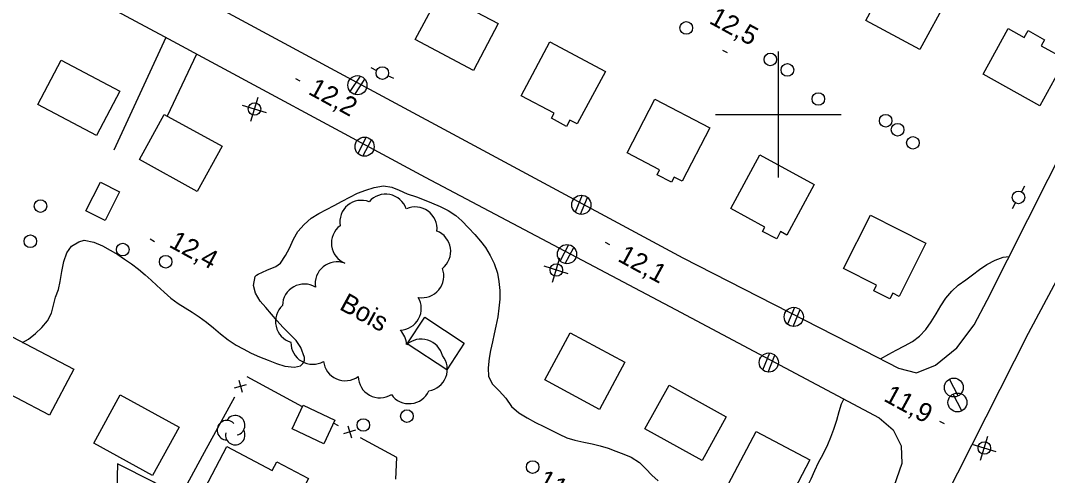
# Model space of a CAD drawing. Extents: x 219136 to 222520, y 5421589 to 5424530.
# Drawn here: x 220879.7 to 221042.7, y 5423742.7 to 5423814.9 of the extents above; entities that cross this region are included whole.
import ezdxf

# ---------------------------------------------------------------- set-up
doc = ezdxf.new("R2010")
doc.units = 0
for name, color, linetype in [('Level 19', 7, 'Continuous'), ('Level 2', 7, 'Continuous'), ('Level 21', 7, 'Continuous'), ('Level 3', 7, 'Continuous'), ('Level 31', 7, 'Continuous'), ('Level 36', 7, 'Continuous'), ('Level 37', 7, 'Continuous'), ('Level 44', 7, 'Continuous'), ('Level 61', 7, 'Continuous')]:
    doc.layers.add(name, color=color, linetype=linetype)

msp = doc.modelspace()

# ---------------------------------------------------------------- linework, layer by layer
at = {"layer": 'Level 19'}
for points in [[(220902.75, 5423812.19), (220894.49, 5423794.29)], [(220907.66, 5423809.54), (220902.99, 5423799.72)], [(220900.44, 5423730.45), (220900.25, 5423731.62), (220901.51, 5423734.38), (220903.66, 5423739.71), (220900.84, 5423741.61), (220895.1, 5423744.53), (220894.93, 5423738.29), (220893.18, 5423732.82)]]:
    msp.add_lwpolyline(points, dxfattribs=at)
at = {"layer": 'Level 2'}
for points in [[(220893.93, 5423778.46), (220895.16, 5423777.74), (220896.22, 5423777.03), (220897.33, 5423776.28), (220898.43, 5423775.42), (220899.47, 5423774.54), (220900.43, 5423773.7), (220901.35, 5423772.83), (220902.49, 5423771.78), (220903.58, 5423770.81), (220904.7, 5423769.98), (220905.83, 5423769.29), (220906.95, 5423768.59), (220908.06, 5423767.86), (220909.2, 5423767.03), (220910.34, 5423766.14), (220911.47, 5423765.16), (220912.64, 5423764.19), (220913.93, 5423763.39), (220915.03, 5423762.76), (220916.3, 5423762.09), (220917.63, 5423761.52), (220918.99, 5423760.97), (220920.31, 5423760.46), (220921.67, 5423760.05), (220923.21, 5423759.89), (220924.12, 5423760.1), (220924.51, 5423760.43), (220924.65, 5423760.65), (220924.76, 5423761), (220924.8, 5423761.39), (220924.22, 5423763), (220923.46, 5423764.11), (220922.44, 5423765.12), (220921.36, 5423766.21), (220920.44, 5423767.25), (220919.54, 5423768.3), (220918.64, 5423769.32), (220917.75, 5423770.34), (220916.99, 5423771.62), (220916.7, 5423772.84), (220916.97, 5423774.24), (220917.17, 5423774.47), (220917.42, 5423774.65), (220918.81, 5423775.29), (220920.23, 5423775.87), (220920.98, 5423776.4), (220921.75, 5423777.58), (220922.41, 5423778.75), (220923.02, 5423780.2), (220923.73, 5423781.41), (220924.75, 5423782.52), (220925.85, 5423783.5), (220927.04, 5423784.26), (220928.26, 5423784.9), (220929.51, 5423785.55), (220930.75, 5423786.2), (220931.96, 5423786.84), (220933.21, 5423787.47), (220934.51, 5423787.99), (220935.84, 5423788.4), (220937.32, 5423788.64), (220938.65, 5423788.46), (220939.82, 5423787.94), (220941.1, 5423787.41)], [(220941.1, 5423787.41), (220942.56, 5423786.89), (220943.78, 5423786.44), (220944.95, 5423785.93), (220946.3, 5423785.36), (220947.59, 5423784.74), (220948.81, 5423783.94), (220949.78, 5423783.08), (220950.82, 5423782.01), (220951.82, 5423780.92), (220952.71, 5423779.86), (220953.49, 5423778.85), (220954.25, 5423777.59), (220954.9, 5423776.33), (220955.43, 5423774.8), (220955.63, 5423773.46), (220955.77, 5423772.06), (220955.77, 5423770.67), (220955.65, 5423769.26), (220955.46, 5423767.87), (220955.17, 5423766.4), (220954.89, 5423765.15), (220954.63, 5423763.9), (220954.31, 5423762.53), (220954.09, 5423761.29), (220953.92, 5423759.79), (220953.99, 5423758.37), (220954.61, 5423757.19), (220955.68, 5423756.13), (220956.74, 5423754.96), (220957.66, 5423753.65), (220958.79, 5423752.6), (220960.11, 5423751.81), (220961.43, 5423751.08), (220962.79, 5423750.46), (220964.07, 5423749.82), (220965.19, 5423749.22), (220966.41, 5423748.68), (220967.72, 5423748.29), (220969.1, 5423747.99), (220970.43, 5423747.7), (220971.7, 5423747.38), (220972.97, 5423747), (220974.21, 5423746.55), (220975.45, 5423746.07), (220976.64, 5423745.58), (220977.95, 5423744.76), (220978.94, 5423743.76), (220979.92, 5423742.73), (220980.92, 5423741.84)], [(220880.02, 5423763.8), (220880.99, 5423764.34), (220882.06, 5423765.2), (220883.06, 5423766.16), (220883.99, 5423767.25), (220884.59, 5423768.45), (220884.94, 5423769.7), (220885.27, 5423770.96), (220885.7, 5423772.22), (220885.99, 5423773.47), (220886.25, 5423775.06), (220886.57, 5423776.62), (220887.05, 5423778.01), (220887.79, 5423779.09), (220888.93, 5423779.74), (220889.8, 5423780.03), (220891.36, 5423779.72), (220892.72, 5423779.13), (220893.93, 5423778.46)], [(221016.22, 5423761.17), (221017.52, 5423761.93), (221018.71, 5423762.55), (221020.03, 5423763.25), (221021.31, 5423763.93), (221022.43, 5423764.78), (221023.42, 5423765.85), (221024.28, 5423767.07), (221025.05, 5423768.34), (221025.79, 5423769.62), (221026.59, 5423770.84), (221027.52, 5423771.94), (221028.57, 5423772.9), (221029.74, 5423773.75), (221030.83, 5423774.51), (221031.95, 5423775.38), (221033.1, 5423776.17), (221034.43, 5423776.83), (221035.71, 5423777.32), (221036.66, 5423777.43)], [(220999.5, 5423735.03), (221000.59, 5423735.9), (221001.61, 5423737.03), (221002.76, 5423738.37), (221003.66, 5423739.48), (221004.5, 5423740.79), (221005.2, 5423742.14), (221005.77, 5423743.48), (221006.39, 5423744.75), (221007.13, 5423746.08), (221007.87, 5423747.59), (221008.31, 5423748.77), (221008.79, 5423750.05), (221009.29, 5423751.48), (221009.65, 5423752.85), (221010.05, 5423754.06), (221010.41, 5423754.81)]]:
    msp.add_lwpolyline(points, dxfattribs=at)
at = {"layer": 'Level 21'}
for points in [[(220995.49, 5423678.29), (220996.19, 5423681.93), (221004.73, 5423697.94), (221021.75, 5423729.83), (221039.74, 5423765.29), (221053.95, 5423791.88), (221056.68, 5423797.99), (221058, 5423802.9), (221058.22, 5423809.79), (221057.3, 5423814.77), (221055.3, 5423819.73), (221052.73, 5423823.47), (221048.19, 5423828.12), (221044.49, 5423830.59), (221027, 5423839.69), (220987.65, 5423860.46), (220947.14, 5423882.17), (220909.34, 5423902.28), (220864.28, 5423926.29)], [(220724.64, 5423919.94), (220726.19, 5423914.33), (220728.49, 5423909.82), (220732.21, 5423905.23), (220736.01, 5423901.71), (220742.64, 5423897.61), (220763.85, 5423886.35), (220809.37, 5423861.82), (220854.1, 5423838.27), (220902.48, 5423812.33), (220943.93, 5423790.02), (220983.67, 5423769), (221016, 5423751.84), (221018.21, 5423749.94), (221019.51, 5423747.38), (221019.63, 5423744.57), (221018.36, 5423740.94), (221004.35, 5423715.58), (220996.36, 5423700.59), (220991.52, 5423693.41), (220988.5, 5423688.97), (220985.79, 5423686.18), (220984.37, 5423685.17), (220983.05, 5423684.44)], [(220895.26, 5423825.52), (220930.29, 5423806.59), (220984.83, 5423777.25), (221013.75, 5423762.45)], [(221013.75, 5423762.45), (221019.08, 5423759.69), (221021.92, 5423758.96), (221024.93, 5423760.17), (221028.35, 5423762.96), (221031.07, 5423766.61), (221033.17, 5423770.5), (221046.05, 5423796.09)]]:
    msp.add_lwpolyline(points, dxfattribs=at)
at = {"layer": 'Level 3'}
for p, q in [((220991.16, 5423810.17), (220991.86, 5423809.79)), ((220923.35, 5423805.71), (220924.05, 5423805.33)), ((220900.3, 5423780.22), (220900.99, 5423779.84)), ((220972.49, 5423779.71), (220973.18, 5423779.33)), ((221025.61, 5423751.31), (221026.31, 5423750.93))]:
    msp.add_line(p, q, dxfattribs=at)
at = {"layer": 'Level 31'}
for points in [[(221022.48, 5423810.29), (221013.9, 5423814.9), (221018.27, 5423823.02), (221026.85, 5423818.41)], [(220946.29, 5423819.31), (220955.54, 5423814.41), (220951.61, 5423806.98), (220942.35, 5423811.88)], [(221041.52, 5423801.37), (221032.51, 5423806.37), (221036.51, 5423813.6), (221039.04, 5423812.2), (221039.65, 5423813.3), (221042.28, 5423811.84), (221041.74, 5423810.87), (221045.6, 5423808.74)], [(220963.75, 5423811.51), (220972.54, 5423806.82), (220968.09, 5423798.47), (220966.92, 5423799.1), (220966.38, 5423798.09), (220963.98, 5423799.38), (220964.4, 5423800.18), (220959.19, 5423802.96)], [(220891.75, 5423796.63), (220882.42, 5423801.54), (220886.13, 5423808.6), (220895.47, 5423803.69)], [(220980.39, 5423802.39), (220989.13, 5423797.87), (220984.75, 5423789.39), (220983.46, 5423790.05), (220983.03, 5423789.21), (220980.74, 5423790.39), (220981.16, 5423791.21), (220976, 5423793.88)], [(220907.75, 5423787.76), (220898.57, 5423792.81), (220902.51, 5423799.98), (220911.7, 5423794.93)], [(220997.05, 5423793.56), (221005.71, 5423788.89), (221001.37, 5423780.84), (221000.37, 5423781.39), (220999.74, 5423780.22), (220997.51, 5423781.42), (220997.88, 5423782.1), (220992.45, 5423785.03)], [(220895.4, 5423787.68), (220893.11, 5423783.14), (220890.09, 5423784.66), (220892.38, 5423789.21)], [(221014.61, 5423783.98), (221023.43, 5423779.55), (221019.19, 5423771.11), (221018.17, 5423771.62), (221017.72, 5423770.72), (221015.16, 5423772), (221015.61, 5423772.88), (221010.36, 5423775.52)], [(220943.9, 5423767.79), (220950.14, 5423763.66), (220947.35, 5423759.43), (220941.1, 5423763.56)], [(220876.07, 5423765.86), (220888.15, 5423759.54), (220884.32, 5423752.23), (220873.76, 5423757.76), (220876.11, 5423762.25), (220874.59, 5423763.04)], [(220971.59, 5423753.16), (220962.91, 5423757.86), (220966.96, 5423765.34), (220975.63, 5423760.64)], [(220987.91, 5423745.06), (220978.81, 5423750.07), (220982.65, 5423757.03), (220991.74, 5423752.01)], [(220895.54, 5423755.49), (220904.86, 5423750.37), (220900.65, 5423742.7), (220891.33, 5423747.81)], [(220924.58, 5423753.82), (220929.61, 5423751.46), (220927.85, 5423747.72), (220922.82, 5423750.08)], [(221000.66, 5423736.86), (220992.1, 5423741.36), (220996.46, 5423749.66), (221005.02, 5423745.15)], [(220918.56, 5423731.28), (220907.21, 5423737.26), (220912.47, 5423747.26), (220919.67, 5423743.47), (220920.4, 5423744.84), (220925.39, 5423742.21), (220922.72, 5423737.14), (220921.88, 5423737.58)]]:
    msp.add_lwpolyline(points, close=True, dxfattribs=at)
at = {"layer": 'Level 36'}
for p, q in [((220933.6, 5423806.08), (220932, 5423803.65)), ((220935.33, 5423807.41), (220936.23, 5423806.98)), ((220938.94, 5423805.7), (220938.03, 5423806.12)), ((220932.78, 5423803.16), (220934.38, 5423805.59)), ((220916.25, 5423798.94), (220917.42, 5423802.75)), ((220918.74, 5423800.26), (220914.93, 5423801.43)), ((220934.57, 5423796.36), (220933.22, 5423793.79)), ((220934.05, 5423793.38), (220935.4, 5423795.95)), ((221039.08, 5423788.58), (221038.61, 5423787.7)), ((220968.87, 5423787.16), (220967.75, 5423784.48)), ((220968.61, 5423784.14), (220969.73, 5423786.82)), ((221037.2, 5423785.05), (221037.65, 5423785.94)), ((220966.7, 5423779.3), (220965.35, 5423776.73)), ((220966.18, 5423776.32), (220967.53, 5423778.89)), ((220964.17, 5423773.39), (220965.34, 5423777.2)), ((220966.66, 5423774.71), (220962.85, 5423775.88)), ((221002.59, 5423769.36), (221001.47, 5423766.68)), ((221002.33, 5423766.34), (221003.45, 5423769.02)), ((220998.58, 5423762.12), (220997.51, 5423759.42)), ((220998.38, 5423759.1), (220999.45, 5423761.8)), ((221028.57, 5423755.3), (221027.17, 5423757.96)), ((221029.14, 5423752.93), (221027.74, 5423755.59)), ((221032.11, 5423745.13), (221033.28, 5423748.94)), ((221034.6, 5423746.45), (221030.79, 5423747.62))]:
    msp.add_line(p, q, dxfattribs=at)
for centre, radius in [((220985.38, 5423813.71), 1), ((220998.73, 5423808.71), 1), ((220937.14, 5423806.55), 1), ((221001.44, 5423807.05), 1), ((220933.18, 5423804.62), 1.52), ((221006.35, 5423802.44), 1), ((220916.84, 5423800.85), 1), ((221017.04, 5423798.99), 1), ((221018.93, 5423797.55), 1), ((220934.32, 5423794.87), 1.52), ((221021.36, 5423795.48), 1), ((220882.87, 5423785.44), 1), ((220968.73, 5423785.65), 1.52), ((221038.13, 5423786.81), 1), ((220881.26, 5423779.86), 1), ((220895.93, 5423778.54), 1), ((220966.45, 5423777.81), 1.52), ((220902.74, 5423776.61), 1), ((220964.76, 5423775.3), 1), ((221002.45, 5423767.85), 1.52), ((220998.49, 5423760.61), 1.52), ((221027.86, 5423756.64), 1.5), ((221028.43, 5423754.27), 1.5), ((220941.04, 5423752.1), 1), ((220934.12, 5423750.69), 1), ((221032.7, 5423747.04), 1), ((220961, 5423744.01), 1)]:
    msp.add_circle(centre, radius, dxfattribs=at)
at = {"layer": 'Level 37'}
for p, q in [((220913.66, 5423756.57), (220915.58, 5423757.13)), ((220914.34, 5423757.81), (220914.9, 5423755.89)), ((220931.64, 5423750.56), (220932.22, 5423748.64)), ((220932.89, 5423749.89), (220930.97, 5423749.31))]:
    msp.add_line(p, q, dxfattribs=at)
for points in [[(220924.48, 5423753.6), (220915.66, 5423758.32)], [(220913.66, 5423755.09), (220908.87, 5423746.32)], [(220930.17, 5423750.55), (220929.38, 5423750.97)], [(220939.29, 5423742.11), (220939.46, 5423745.56), (220933.69, 5423748.66)], [(220908.87, 5423746.32), (220904.07, 5423737.54)]]:
    msp.add_lwpolyline(points, dxfattribs=at)
at = {"layer": 'Level 44'}
for centre, radius, start, end in [((220933.84, 5423782.89), 3.46, 69.4761, 189.4761), ((220937.67, 5423783.87), 3.46, 19.1767, 139.1767), ((220942.36, 5423781.84), 3.46, 354.0322, 114.0322), ((220932.51, 5423779.56), 3.46, 127.1635, 247.1635), ((220944.53, 5423778.26), 3.46, 308.5432, 68.5432), ((220929.94, 5423773.13), 3.46, 69.2568, 189.2568), ((220943.44, 5423774.36), 3.46, 260.1039, 20.1039), ((220924.74, 5423769.6), 3.46, 58.9687, 178.9687), ((220939.86, 5423769.19), 3.46, 272.2712, 30.5089), ((220923.63, 5423767.13), 3.46, 132.9267, 252.9267), ((220937.54, 5423763.28), 3.46, 2.7552, 44.9029), ((220926.08, 5423763.79), 3.46, 179.6418, 299.6418), ((220943.32, 5423760.87), 3.46, 13.8937, 132.0034), ((220931.24, 5423761.17), 3.46, 186.3402, 306.3402), ((220943.99, 5423759.52), 3.46, 279.0646, 39.0646), ((220936.75, 5423758.47), 3.46, 181.6315, 301.6315), ((220941.39, 5423757.54), 3.46, 215.5189, 335.5189), ((220913.78, 5423750.64), 1.55, 282.2692, 149.7262), ((220912.45, 5423749.87), 1.55, 44.1153, 269.8039), ((220913.78, 5423749.09), 1.55, 166.9368, 29.6212)]:
    msp.add_arc(centre, radius, start, end, dxfattribs=at)
at = {"layer": 'Level 61'}
for points in [[(221000, 5423810), (221000, 5423800), (221000, 5423790)], [(220990, 5423800), (221000, 5423800), (221010, 5423800)]]:
    msp.add_lwpolyline(points, dxfattribs=at)

# ---------------------------------------------------------------- texts
at = {"layer": 'Level 3'}
for s, p in [('12,5', (220988.85, 5423814.55)), ('12,2', (220925.22, 5423803.3)), ('12,4', (220903.1, 5423779.05)), ('12,1', (220974.34, 5423776.8)), ('11,9', (221016.56, 5423754.61)), ('11,8', (220961.58, 5423741.15))]:
    msp.add_text(s, height=3, rotation=331.383, dxfattribs=at).set_placement(p)
at = {"layer": 'Level 44'}
msp.add_text('Bois', height=3, rotation=331.3547, dxfattribs=at).set_placement((220930.16, 5423769.13))

doc.saveas('drawing.dxf')
